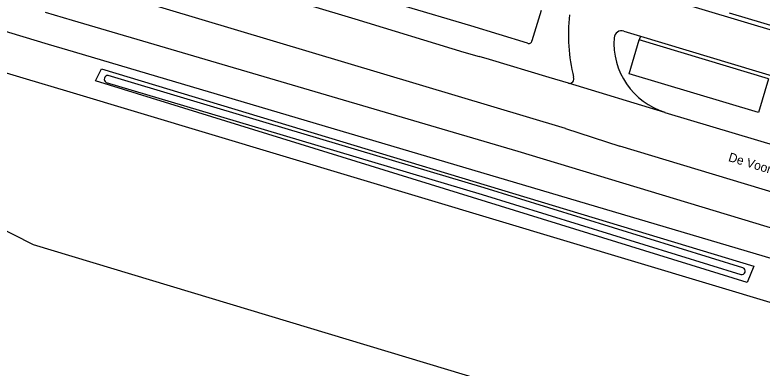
# Model space of a CAD drawing. Extents: x 194485 to 197793, y 468269 to 470822.
# Drawn here: x 196538 to 196637.6, y 469021.3 to 469068.4 of the extents above; entities that cross this region are included whole.
import ezdxf

# ---------------------------------------------------------------- set-up
doc = ezdxf.new("R2010")
doc.units = 0
for name, color, linetype in [('BAG plantopografie panden grensvlak pand', 7, 'Continuous'), ('BGT grensvlak begroeid terreindeel', 7, 'Continuous'), ('BGT grensvlak onbegroeid terreindeel', 7, 'Continuous'), ('BGT grensvlak waterdeel', 7, 'Continuous'), ('BGT grensvlak wegdeel', 7, 'Continuous'), ('BGT tekst openbare ruimte label weg', 7, 'Continuous')]:
    doc.layers.add(name, color=color, linetype=linetype)

msp = doc.modelspace()

# ---------------------------------------------------------------- linework, layer by layer
at = {"layer": 'BAG plantopografie panden grensvlak pand'}
msp.add_lwpolyline([(196540.409, 469037.733), (196534.873, 469040.524), (196530.066, 469044.115), (196525.956, 469048.487), (196522.668, 469053.505), (196520.3, 469059.018), (196519.291, 469063.058), (196465.173, 469079.359), (196448.84, 469025.132), (196563.77, 468963.99), (196613.991, 468948.863), (196645.411, 469006.105), (196540.409, 469037.733)], dxfattribs=at)
at = {"layer": 'BGT grensvlak begroeid terreindeel'}
msp.add_lwpolyline([(196548.704, 469059.589), (196549.506, 469061.17), (196636.552, 469034.865), (196635.671, 469032.713), (196548.704, 469059.589)], dxfattribs=at)
at = {"layer": 'BGT grensvlak onbegroeid terreindeel'}
for p, q in [((196539.435, 469059.855), (196544.832, 469058.236)), ((196544.832, 469058.236), (196656.022, 469024.881))]:
    msp.add_line(p, q, dxfattribs=at)
msp.add_lwpolyline([(196523.73, 469064.564), (196524.878, 469064.222), (196539.435, 469059.855)], dxfattribs=at)
at = {"layer": 'BGT grensvlak waterdeel'}
for points in [[(196635.093, 469034.674), (196600.56, 469045.324), (196571.484, 469054), (196550.404, 469060.282)], [(196550.134, 469059.374), (196571.214, 469053.092), (196600.285, 469044.418), (196634.814, 469033.769)]]:
    msp.add_lwpolyline(points, dxfattribs=at)
for centre, radius, start, end in [((196550.344, 469059.806), 0.48, 82.80638, 244.07321), ((196634.923, 469034.231), 0.475, 256.66057, 69.0717)]:
    msp.add_arc(centre, radius, start, end, dxfattribs=at)
at = {"layer": 'BGT grensvlak wegdeel'}
for p, q in [((196611.405, 469053.221), (196546.792, 469072.563)), ((196620.459, 469071.896), (196678.714, 469054.405)), ((196526.806, 469069.153), (196542.39, 469064.478)), ((196541.978, 469068.725), (196545.607, 469067.659)), ((196608.185, 469068.954), (196606.938, 469064.914)), ((196640.468, 469066.455), (196633.285, 469068.612)), ((196619.19, 469066.218), (196621.42, 469065.548)), ((196621.42, 469065.548), (196621.266, 469065.03)), ((196621.42, 469065.548), (196677.373, 469048.623)), ((196542.39, 469064.478), (196544.965, 469063.706)), ((196638.506, 469059.853), (196621.266, 469065.03)), ((196544.965, 469063.706), (196654.653, 469031.267)), ((196601.288, 469062.412), (196599.907, 469062.827)), ((196624.692, 469055.385), (196611.807, 469059.254)), ((196624.692, 469055.385), (196648.673, 469048.147)), ((196611.405, 469053.221), (196618.654, 469050.887))]:
    msp.add_line(p, q, dxfattribs=at)
for points in [[(196535.624, 469082.145), (196544.104, 469079.634), (196546.268, 469078.987), (196556.462, 469075.904), (196570.665, 469071.658), (196583.303, 469067.838), (196597.865, 469063.425), (196599.907, 469062.827)], [(196606.364, 469064.608), (196598.777, 469066.899), (196589.75, 469069.589), (196591.022, 469073.743)], [(196545.607, 469067.659), (196605.033, 469050.204), (196643.56, 469038.585)], [(196638.506, 469059.853), (196637.17, 469055.361), (196619.931, 469060.538), (196621.266, 469065.03)], [(196611.807, 469059.254), (196609.231, 469060.027), (196601.288, 469062.412)], [(196655.409, 469039.833), (196643.861, 469043.295), (196618.654, 469050.887)]]:
    msp.add_lwpolyline(points, dxfattribs=at)
for centre, radius, start, end in [((196635.268, 469065.738), 23.467, 173.57044, 193.96505), ((196618.903, 469065.26), 1, 73.32426, 175.70793), ((196627.535, 469064.613), 9.656, 175.71349, 252.87527), ((196606.533, 469064.986), 0.414, 245.93106, 270.29162), ((196606.531, 469064.988), 0.416, 270.51531, 294.68501), ((196606.529, 469064.989), 0.418, 294.96754, 322.26127), ((196606.513, 469064.992), 0.432, 323.22244, 349.61848), ((196611.902, 469059.873), 0.627, 261.30972, 18.7641)]:
    msp.add_arc(centre, radius, start, end, dxfattribs=at)

# ---------------------------------------------------------------- texts
at = {"layer": 'BGT tekst openbare ruimte label weg'}
msp.add_text('De Voorwaarts', height=1.2, rotation=343, dxfattribs=at).set_placement((196633.059, 469048.913))

doc.saveas('drawing.dxf')
